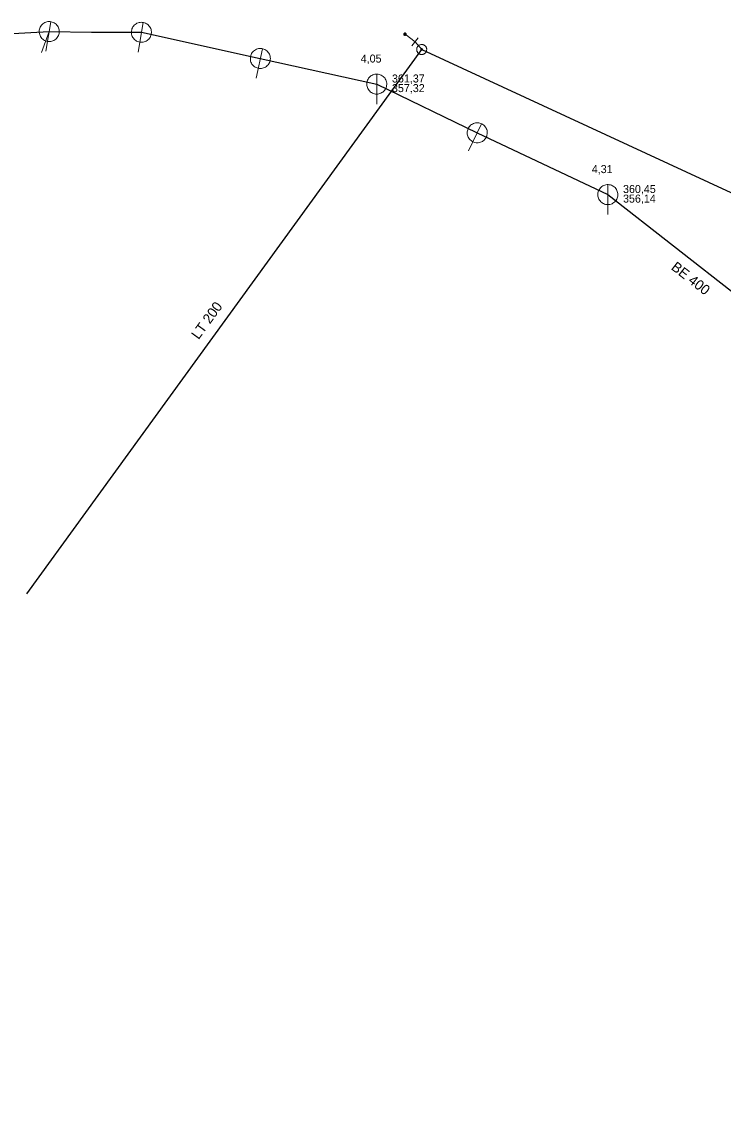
# Model space of a CAD drawing. Extents: x -809028 to -807737, y -990545 to -989489.
# Drawn here: x -808690.5 to -808620.3, y -990338.7 to -990230.9 of the extents above; entities that cross this region are included whole.
import ezdxf

# ---------------------------------------------------------------- set-up
doc = ezdxf.new("R2010")
doc.units = 0
doc.header["$LTSCALE"] = 0.32
for name, color, linetype, lineweight in [('1', 7, 'Continuous', 13), ('11', 7, 'Continuous', 13), ('14', 7, 'Continuous', 25), ('17', 7, 'Continuous', 25), ('22', 7, 'Continuous', 13), ('34', 7, 'Continuous', 13), ('47', 7, 'Continuous', 13), ('9', 7, 'Continuous', 13)]:
    doc.layers.add(name, color=color, linetype=linetype, lineweight=lineweight)

msp = doc.modelspace()

# ---------------------------------------------------------------- linework, layer by layer
at = {"layer": '11'}
msp.add_line((-808688.491, -990234.046), (-808687.713, -990231.935), dxfattribs=at)
at = {"layer": '14'}
for points in [[(-808700.469, -990231.93), (-808699.888, -990231.932), (-808691.993, -990232.148), (-808687.713, -990231.935)], [(-808687.713, -990231.935), (-808683.486, -990232.012), (-808678.5, -990232.01), (-808666.613, -990234.627), (-808654.978, -990237.189), (-808644.934, -990242.056), (-808631.884, -990248.238)], [(-808631.884, -990248.238), (-808612.197, -990263.632), (-808598.684, -990273.732), (-808591.748, -990278.612)]]:
    msp.add_lwpolyline(points, dxfattribs=at)
at = {"layer": '14', "lineweight": 13}
msp.add_lwpolyline([(-808650.485, -990233.727), (-808651.153, -990232.957), (-808652.151, -990232.197)], dxfattribs=at)
at = {"layer": '17'}
for points in [[(-808689.962, -990288.163), (-808684.065, -990280.021), (-808650.485, -990233.727)], [(-808650.485, -990233.727), (-808578.848, -990266.883), (-808559.725, -990280.603), (-808555.451, -990283.938), (-808518.015, -990311.482), (-808483.239, -990338.707)]]:
    msp.add_lwpolyline(points, dxfattribs=at)
at = {"layer": '22'}
for p, q in [((-808688.039, -990233.908), (-808687.549, -990230.948)), ((-808678.826, -990233.983), (-808678.336, -990231.023)), ((-808667.043, -990236.58), (-808666.398, -990233.65)), ((-808654.978, -990239.189), (-808654.977, -990236.189)), ((-808645.793, -990243.862), (-808644.504, -990241.153)), ((-808631.884, -990250.238), (-808631.883, -990247.238))]:
    msp.add_line(p, q, dxfattribs=at)
for points in [[(-808686.726, -990232.098), (-808686.714, -990231.99), (-808686.714, -990231.88), (-808686.727, -990231.771), (-808686.749, -990231.665), (-808686.785, -990231.561), (-808686.831, -990231.462), (-808686.889, -990231.368), (-808686.956, -990231.282), (-808687.032, -990231.202), (-808687.115, -990231.133), (-808687.207, -990231.072), (-808687.305, -990231.022), (-808687.407, -990230.983), (-808687.513, -990230.955), (-808687.622, -990230.939), (-808687.73, -990230.936), (-808687.84, -990230.943), (-808687.948, -990230.962), (-808688.052, -990230.995), (-808688.153, -990231.037), (-808688.249, -990231.091), (-808688.337, -990231.154), (-808688.42, -990231.228), (-808688.493, -990231.309), (-808688.556, -990231.398), (-808688.609, -990231.493), (-808688.653, -990231.595), (-808688.684, -990231.699), (-808688.704, -990231.807), (-808688.712, -990231.916), (-808688.709, -990232.025), (-808688.692, -990232.134), (-808688.665, -990232.239), (-808688.626, -990232.342), (-808688.576, -990232.44), (-808688.516, -990232.531), (-808688.446, -990232.615), (-808688.367, -990232.691), (-808688.281, -990232.758), (-808688.187, -990232.815), (-808688.088, -990232.862), (-808687.985, -990232.897), (-808687.877, -990232.921), (-808687.768, -990232.933), (-808687.659, -990232.933), (-808687.551, -990232.922), (-808687.443, -990232.898), (-808687.339, -990232.863), (-808687.24, -990232.816), (-808687.147, -990232.76), (-808687.06, -990232.693), (-808686.981, -990232.617), (-808686.911, -990232.533), (-808686.851, -990232.442), (-808686.8, -990232.345), (-808686.761, -990232.242), (-808686.733, -990232.136)], [(-808677.513, -990232.173), (-808677.501, -990232.065), (-808677.501, -990231.955), (-808677.514, -990231.846), (-808677.536, -990231.74), (-808677.572, -990231.636), (-808677.618, -990231.537), (-808677.676, -990231.443), (-808677.743, -990231.357), (-808677.819, -990231.277), (-808677.902, -990231.208), (-808677.994, -990231.147), (-808678.092, -990231.097), (-808678.194, -990231.058), (-808678.3, -990231.03), (-808678.409, -990231.014), (-808678.517, -990231.011), (-808678.627, -990231.018), (-808678.735, -990231.037), (-808678.839, -990231.07), (-808678.94, -990231.112), (-808679.036, -990231.166), (-808679.124, -990231.229), (-808679.207, -990231.303), (-808679.28, -990231.384), (-808679.343, -990231.473), (-808679.396, -990231.568), (-808679.44, -990231.67), (-808679.471, -990231.774), (-808679.491, -990231.882), (-808679.499, -990231.991), (-808679.496, -990232.1), (-808679.479, -990232.209), (-808679.452, -990232.314), (-808679.413, -990232.417), (-808679.363, -990232.515), (-808679.303, -990232.606), (-808679.233, -990232.69), (-808679.154, -990232.766), (-808679.068, -990232.833), (-808678.974, -990232.89), (-808678.875, -990232.937), (-808678.772, -990232.972), (-808678.664, -990232.996), (-808678.555, -990233.008), (-808678.446, -990233.008), (-808678.338, -990232.997), (-808678.23, -990232.973), (-808678.126, -990232.938), (-808678.027, -990232.891), (-808677.934, -990232.835), (-808677.847, -990232.768), (-808677.768, -990232.692), (-808677.698, -990232.608), (-808677.638, -990232.517), (-808677.587, -990232.42), (-808677.548, -990232.317), (-808677.52, -990232.211)], [(-808665.636, -990234.842), (-808665.618, -990234.734), (-808665.613, -990234.625), (-808665.619, -990234.515), (-808665.637, -990234.408), (-808665.667, -990234.302), (-808665.708, -990234.201), (-808665.76, -990234.104), (-808665.822, -990234.015), (-808665.894, -990233.931), (-808665.974, -990233.857), (-808666.062, -990233.792), (-808666.158, -990233.737), (-808666.257, -990233.693), (-808666.362, -990233.659), (-808666.47, -990233.638), (-808666.578, -990233.628), (-808666.688, -990233.629), (-808666.796, -990233.643), (-808666.903, -990233.67), (-808667.005, -990233.707), (-808667.104, -990233.756), (-808667.196, -990233.815), (-808667.281, -990233.884), (-808667.359, -990233.961), (-808667.427, -990234.046), (-808667.485, -990234.139), (-808667.533, -990234.238), (-808667.57, -990234.34), (-808667.596, -990234.447), (-808667.61, -990234.556), (-808667.612, -990234.665), (-808667.601, -990234.774), (-808667.58, -990234.881), (-808667.547, -990234.986), (-808667.501, -990235.086), (-808667.446, -990235.18), (-808667.38, -990235.268), (-808667.306, -990235.348), (-808667.223, -990235.419), (-808667.132, -990235.481), (-808667.036, -990235.533), (-808666.935, -990235.574), (-808666.829, -990235.603), (-808666.721, -990235.621), (-808666.612, -990235.627), (-808666.503, -990235.621), (-808666.394, -990235.603), (-808666.288, -990235.573), (-808666.187, -990235.532), (-808666.091, -990235.48), (-808666, -990235.418), (-808665.918, -990235.346), (-808665.843, -990235.266), (-808665.779, -990235.178), (-808665.723, -990235.084), (-808665.678, -990234.983), (-808665.645, -990234.879)], [(-808653.978, -990237.189), (-808653.983, -990237.08), (-808654.001, -990236.972), (-808654.031, -990236.866), (-808654.071, -990236.765), (-808654.123, -990236.668), (-808654.185, -990236.578), (-808654.257, -990236.495), (-808654.337, -990236.421), (-808654.425, -990236.355), (-808654.519, -990236.3), (-808654.619, -990236.255), (-808654.724, -990236.222), (-808654.831, -990236.2), (-808654.94, -990236.19), (-808655.05, -990236.192), (-808655.158, -990236.206), (-808655.265, -990236.231), (-808655.368, -990236.268), (-808655.466, -990236.317), (-808655.558, -990236.375), (-808655.644, -990236.444), (-808655.721, -990236.521), (-808655.79, -990236.607), (-808655.849, -990236.699), (-808655.897, -990236.797), (-808655.934, -990236.9), (-808655.96, -990237.007), (-808655.974, -990237.115), (-808655.977, -990237.225), (-808655.967, -990237.334), (-808655.946, -990237.441), (-808655.912, -990237.545), (-808655.868, -990237.645), (-808655.813, -990237.74), (-808655.747, -990237.828), (-808655.673, -990237.908), (-808655.59, -990237.98), (-808655.5, -990238.042), (-808655.404, -990238.094), (-808655.302, -990238.135), (-808655.197, -990238.165), (-808655.089, -990238.183), (-808654.979, -990238.189), (-808654.87, -990238.183), (-808654.762, -990238.165), (-808654.657, -990238.136), (-808654.555, -990238.095), (-808654.458, -990238.043), (-808654.368, -990237.981), (-808654.285, -990237.91), (-808654.21, -990237.83), (-808654.145, -990237.742), (-808654.089, -990237.648), (-808654.045, -990237.548), (-808654.011, -990237.444), (-808653.989, -990237.336), (-808653.979, -990237.227)], [(-808644.031, -990242.486), (-808643.989, -990242.385), (-808643.959, -990242.28), (-808643.941, -990242.171), (-808643.933, -990242.063), (-808643.939, -990241.953), (-808643.956, -990241.845), (-808643.985, -990241.739), (-808644.026, -990241.638), (-808644.077, -990241.54), (-808644.138, -990241.45), (-808644.209, -990241.367), (-808644.29, -990241.292), (-808644.377, -990241.226), (-808644.471, -990241.17), (-808644.571, -990241.124), (-808644.675, -990241.091), (-808644.782, -990241.067), (-808644.891, -990241.056), (-808645, -990241.058), (-808645.108, -990241.071), (-808645.216, -990241.097), (-808645.318, -990241.133), (-808645.418, -990241.181), (-808645.51, -990241.239), (-808645.596, -990241.307), (-808645.674, -990241.384), (-808645.743, -990241.469), (-808645.802, -990241.561), (-808645.851, -990241.659), (-808645.889, -990241.762), (-808645.916, -990241.867), (-808645.93, -990241.976), (-808645.933, -990242.085), (-808645.924, -990242.195), (-808645.903, -990242.302), (-808645.87, -990242.406), (-808645.826, -990242.507), (-808645.772, -990242.602), (-808645.707, -990242.69), (-808645.633, -990242.771), (-808645.551, -990242.843), (-808645.461, -990242.906), (-808645.364, -990242.958), (-808645.263, -990243), (-808645.158, -990243.03), (-808645.051, -990243.049), (-808644.941, -990243.056), (-808644.831, -990243.051), (-808644.723, -990243.033), (-808644.618, -990243.005), (-808644.516, -990242.965), (-808644.419, -990242.913), (-808644.328, -990242.853), (-808644.246, -990242.781), (-808644.17, -990242.702), (-808644.104, -990242.614), (-808644.048, -990242.52)], [(-808630.884, -990248.238), (-808630.889, -990248.129), (-808630.907, -990248.021), (-808630.937, -990247.915), (-808630.977, -990247.814), (-808631.029, -990247.717), (-808631.091, -990247.627), (-808631.163, -990247.544), (-808631.243, -990247.47), (-808631.331, -990247.404), (-808631.425, -990247.349), (-808631.525, -990247.304), (-808631.63, -990247.271), (-808631.737, -990247.249), (-808631.846, -990247.239), (-808631.956, -990247.241), (-808632.064, -990247.255), (-808632.171, -990247.28), (-808632.274, -990247.317), (-808632.372, -990247.366), (-808632.464, -990247.424), (-808632.55, -990247.493), (-808632.627, -990247.57), (-808632.696, -990247.656), (-808632.755, -990247.748), (-808632.803, -990247.846), (-808632.84, -990247.949), (-808632.866, -990248.056), (-808632.88, -990248.164), (-808632.883, -990248.274), (-808632.873, -990248.383), (-808632.852, -990248.49), (-808632.818, -990248.594), (-808632.774, -990248.694), (-808632.719, -990248.789), (-808632.653, -990248.877), (-808632.579, -990248.957), (-808632.496, -990249.029), (-808632.406, -990249.091), (-808632.31, -990249.143), (-808632.208, -990249.184), (-808632.103, -990249.214), (-808631.995, -990249.232), (-808631.885, -990249.238), (-808631.776, -990249.232), (-808631.668, -990249.214), (-808631.563, -990249.185), (-808631.461, -990249.144), (-808631.364, -990249.092), (-808631.274, -990249.03), (-808631.191, -990248.959), (-808631.116, -990248.879), (-808631.051, -990248.791), (-808630.995, -990248.697), (-808630.951, -990248.597), (-808630.917, -990248.493), (-808630.895, -990248.385), (-808630.885, -990248.276)]]:
    msp.add_lwpolyline(points, close=True, dxfattribs=at)
at = {"layer": '34'}
msp.add_line((-808650.85, -990232.558), (-808651.456, -990233.354), dxfattribs=at)
at = {"layer": '47'}
for points in [[(-808650.028, -990233.931), (-808650.01, -990233.883), (-808649.996, -990233.832), (-808649.988, -990233.781), (-808649.984, -990233.729), (-808649.987, -990233.676), (-808649.996, -990233.624), (-808650.009, -990233.574), (-808650.028, -990233.525), (-808650.051, -990233.478), (-808650.079, -990233.434), (-808650.112, -990233.393), (-808650.149, -990233.356), (-808650.189, -990233.323), (-808650.233, -990233.294), (-808650.28, -990233.27), (-808650.328, -990233.252), (-808650.379, -990233.238), (-808650.431, -990233.23), (-808650.482, -990233.226), (-808650.535, -990233.229), (-808650.587, -990233.238), (-808650.638, -990233.251), (-808650.687, -990233.269), (-808650.733, -990233.292), (-808650.777, -990233.321), (-808650.818, -990233.354), (-808650.856, -990233.391), (-808650.888, -990233.431), (-808650.917, -990233.475), (-808650.941, -990233.522), (-808650.959, -990233.57), (-808650.973, -990233.621), (-808650.982, -990233.673), (-808650.985, -990233.724), (-808650.982, -990233.777), (-808650.974, -990233.829), (-808650.961, -990233.88), (-808650.943, -990233.929), (-808650.919, -990233.975), (-808650.89, -990234.019), (-808650.857, -990234.06), (-808650.821, -990234.097), (-808650.78, -990234.13), (-808650.736, -990234.159), (-808650.689, -990234.183), (-808650.641, -990234.201), (-808650.59, -990234.215), (-808650.539, -990234.224), (-808650.487, -990234.227), (-808650.434, -990234.224), (-808650.382, -990234.216), (-808650.332, -990234.203), (-808650.283, -990234.184), (-808650.236, -990234.16), (-808650.192, -990234.132), (-808650.151, -990234.099), (-808650.115, -990234.063), (-808650.081, -990234.022), (-808650.052, -990233.978)], [(-808650.41, -990233.76), (-808650.406, -990233.752), (-808650.405, -990233.744), (-808650.403, -990233.736), (-808650.403, -990233.727), (-808650.403, -990233.718), (-808650.405, -990233.71), (-808650.406, -990233.701), (-808650.409, -990233.693), (-808650.414, -990233.686), (-808650.418, -990233.679), (-808650.424, -990233.672), (-808650.43, -990233.666), (-808650.436, -990233.66), (-808650.443, -990233.655), (-808650.451, -990233.652), (-808650.459, -990233.648), (-808650.467, -990233.647), (-808650.475, -990233.645), (-808650.484, -990233.645), (-808650.493, -990233.645), (-808650.501, -990233.647), (-808650.51, -990233.648), (-808650.518, -990233.651), (-808650.526, -990233.655), (-808650.532, -990233.66), (-808650.539, -990233.666), (-808650.545, -990233.672), (-808650.551, -990233.678), (-808650.556, -990233.685), (-808650.559, -990233.693), (-808650.563, -990233.701), (-808650.564, -990233.709), (-808650.566, -990233.717), (-808650.566, -990233.726), (-808650.566, -990233.735), (-808650.565, -990233.743), (-808650.563, -990233.752), (-808650.56, -990233.76), (-808650.556, -990233.768), (-808650.551, -990233.774), (-808650.545, -990233.781), (-808650.539, -990233.787), (-808650.533, -990233.793), (-808650.526, -990233.798), (-808650.518, -990233.801), (-808650.51, -990233.805), (-808650.502, -990233.806), (-808650.494, -990233.808), (-808650.485, -990233.808), (-808650.476, -990233.808), (-808650.468, -990233.807), (-808650.459, -990233.805), (-808650.451, -990233.802), (-808650.444, -990233.797), (-808650.437, -990233.793), (-808650.43, -990233.787), (-808650.424, -990233.781), (-808650.418, -990233.775), (-808650.413, -990233.768)]]:
    msp.add_lwpolyline(points, close=True, dxfattribs=at)
at = {"layer": '9'}
for points in [[(-808652.277, -990232.197), (-808652.277, -990232.21), (-808652.274, -990232.223), (-808652.272, -990232.236), (-808652.267, -990232.248), (-808652.261, -990232.26), (-808652.254, -990232.271), (-808652.245, -990232.281), (-808652.235, -990232.291), (-808652.225, -990232.299), (-808652.215, -990232.306), (-808652.203, -990232.312), (-808652.191, -990232.317), (-808652.178, -990232.32), (-808652.164, -990232.322), (-808652.152, -990232.324), (-808652.139, -990232.323), (-808652.125, -990232.321), (-808652.113, -990232.318), (-808652.1, -990232.313), (-808652.088, -990232.307), (-808652.078, -990232.3), (-808652.068, -990232.292), (-808652.058, -990232.282), (-808652.049, -990232.272), (-808652.043, -990232.261), (-808652.037, -990232.249), (-808652.032, -990232.237), (-808652.029, -990232.224), (-808652.027, -990232.211), (-808652.024, -990232.198), (-808652.026, -990232.185), (-808652.027, -990232.172), (-808652.031, -990232.159), (-808652.036, -990232.147), (-808652.041, -990232.135), (-808652.049, -990232.124), (-808652.056, -990232.114), (-808652.066, -990232.104), (-808652.076, -990232.096), (-808652.088, -990232.089), (-808652.1, -990232.083), (-808652.112, -990232.078), (-808652.125, -990232.075), (-808652.137, -990232.073), (-808652.151, -990232.072), (-808652.164, -990232.072), (-808652.176, -990232.074), (-808652.19, -990232.077), (-808652.201, -990232.082), (-808652.213, -990232.088), (-808652.225, -990232.095), (-808652.235, -990232.103), (-808652.245, -990232.113), (-808652.252, -990232.123), (-808652.26, -990232.134), (-808652.266, -990232.146), (-808652.271, -990232.158), (-808652.274, -990232.171), (-808652.276, -990232.184)], [(-808652.257, -990232.197), (-808652.257, -990232.208), (-808652.255, -990232.219), (-808652.252, -990232.23), (-808652.249, -990232.24), (-808652.244, -990232.25), (-808652.238, -990232.259), (-808652.23, -990232.268), (-808652.223, -990232.276), (-808652.213, -990232.283), (-808652.205, -990232.289), (-808652.195, -990232.294), (-808652.184, -990232.298), (-808652.174, -990232.301), (-808652.163, -990232.304), (-808652.152, -990232.304), (-808652.141, -990232.304), (-808652.13, -990232.302), (-808652.119, -990232.299), (-808652.108, -990232.295), (-808652.098, -990232.29), (-808652.09, -990232.284), (-808652.081, -990232.277), (-808652.073, -990232.269), (-808652.066, -990232.26), (-808652.059, -990232.251), (-808652.054, -990232.241), (-808652.051, -990232.231), (-808652.048, -990232.22), (-808652.046, -990232.209), (-808652.044, -990232.198), (-808652.044, -990232.187), (-808652.046, -990232.176), (-808652.049, -990232.165), (-808652.054, -990232.155), (-808652.059, -990232.145), (-808652.065, -990232.136), (-808652.071, -990232.127), (-808652.08, -990232.119), (-808652.088, -990232.112), (-808652.098, -990232.106), (-808652.108, -990232.101), (-808652.117, -990232.097), (-808652.129, -990232.094), (-808652.139, -990232.092), (-808652.151, -990232.092), (-808652.162, -990232.091), (-808652.173, -990232.093), (-808652.184, -990232.096), (-808652.193, -990232.1), (-808652.203, -990232.105), (-808652.213, -990232.111), (-808652.222, -990232.118), (-808652.23, -990232.126), (-808652.237, -990232.135), (-808652.242, -990232.144), (-808652.247, -990232.154), (-808652.252, -990232.164), (-808652.255, -990232.175), (-808652.257, -990232.186)], [(-808652.238, -990232.197), (-808652.238, -990232.206), (-808652.237, -990232.215), (-808652.233, -990232.224), (-808652.23, -990232.232), (-808652.227, -990232.24), (-808652.222, -990232.248), (-808652.215, -990232.255), (-808652.21, -990232.261), (-808652.203, -990232.267), (-808652.195, -990232.272), (-808652.186, -990232.276), (-808652.179, -990232.279), (-808652.169, -990232.282), (-808652.161, -990232.283), (-808652.152, -990232.285), (-808652.142, -990232.284), (-808652.134, -990232.283), (-808652.125, -990232.28), (-808652.117, -990232.277), (-808652.108, -990232.273), (-808652.1, -990232.268), (-808652.093, -990232.262), (-808652.088, -990232.256), (-808652.081, -990232.249), (-808652.076, -990232.241), (-808652.073, -990232.233), (-808652.07, -990232.225), (-808652.066, -990232.216), (-808652.066, -990232.207), (-808652.063, -990232.198), (-808652.065, -990232.189), (-808652.066, -990232.18), (-808652.068, -990232.171), (-808652.071, -990232.163), (-808652.076, -990232.155), (-808652.081, -990232.147), (-808652.087, -990232.14), (-808652.093, -990232.134), (-808652.1, -990232.128), (-808652.108, -990232.123), (-808652.115, -990232.119), (-808652.124, -990232.116), (-808652.132, -990232.113), (-808652.142, -990232.112), (-808652.151, -990232.111), (-808652.159, -990232.111), (-808652.169, -990232.112), (-808652.178, -990232.115), (-808652.186, -990232.118), (-808652.193, -990232.122), (-808652.201, -990232.127), (-808652.208, -990232.133), (-808652.215, -990232.139), (-808652.22, -990232.146), (-808652.225, -990232.154), (-808652.23, -990232.162), (-808652.233, -990232.17), (-808652.235, -990232.179), (-808652.237, -990232.188)], [(-808652.218, -990232.197), (-808652.218, -990232.204), (-808652.217, -990232.211), (-808652.215, -990232.218), (-808652.213, -990232.224), (-808652.21, -990232.23), (-808652.206, -990232.236), (-808652.201, -990232.242), (-808652.196, -990232.247), (-808652.191, -990232.251), (-808652.184, -990232.255), (-808652.179, -990232.258), (-808652.173, -990232.261), (-808652.166, -990232.262), (-808652.159, -990232.265), (-808652.152, -990232.265), (-808652.144, -990232.265), (-808652.137, -990232.263), (-808652.13, -990232.262), (-808652.125, -990232.259), (-808652.117, -990232.256), (-808652.113, -990232.252), (-808652.107, -990232.248), (-808652.102, -990232.243), (-808652.098, -990232.237), (-808652.093, -990232.231), (-808652.09, -990232.225), (-808652.088, -990232.219), (-808652.086, -990232.212), (-808652.085, -990232.205), (-808652.083, -990232.198), (-808652.083, -990232.191), (-808652.085, -990232.184), (-808652.087, -990232.177), (-808652.09, -990232.171), (-808652.093, -990232.164), (-808652.097, -990232.159), (-808652.1, -990232.153), (-808652.105, -990232.148), (-808652.112, -990232.144), (-808652.117, -990232.14), (-808652.124, -990232.137), (-808652.13, -990232.134), (-808652.137, -990232.132), (-808652.144, -990232.131), (-808652.151, -990232.131), (-808652.157, -990232.131), (-808652.164, -990232.131), (-808652.171, -990232.133), (-808652.178, -990232.136), (-808652.184, -990232.139), (-808652.19, -990232.143), (-808652.196, -990232.147), (-808652.201, -990232.152), (-808652.205, -990232.158), (-808652.208, -990232.163), (-808652.212, -990232.17), (-808652.215, -990232.176), (-808652.215, -990232.183), (-808652.218, -990232.19)], [(-808652.198, -990232.197), (-808652.198, -990232.202), (-808652.198, -990232.207), (-808652.196, -990232.212), (-808652.195, -990232.216), (-808652.193, -990232.221), (-808652.19, -990232.225), (-808652.186, -990232.228), (-808652.183, -990232.232), (-808652.179, -990232.235), (-808652.176, -990232.238), (-808652.171, -990232.24), (-808652.166, -990232.242), (-808652.162, -990232.243), (-808652.157, -990232.245), (-808652.152, -990232.245), (-808652.147, -990232.245), (-808652.142, -990232.244), (-808652.137, -990232.243), (-808652.132, -990232.241), (-808652.127, -990232.239), (-808652.124, -990232.236), (-808652.12, -990232.233), (-808652.117, -990232.229), (-808652.114, -990232.226), (-808652.11, -990232.222), (-808652.108, -990232.217), (-808652.107, -990232.213), (-808652.105, -990232.208), (-808652.105, -990232.203), (-808652.103, -990232.198), (-808652.103, -990232.193), (-808652.105, -990232.188), (-808652.105, -990232.183), (-808652.108, -990232.179), (-808652.11, -990232.174), (-808652.113, -990232.17), (-808652.115, -990232.166), (-808652.119, -990232.163), (-808652.122, -990232.16), (-808652.127, -990232.157), (-808652.132, -990232.155), (-808652.136, -990232.153), (-808652.141, -990232.152), (-808652.146, -990232.151), (-808652.151, -990232.151), (-808652.156, -990232.151), (-808652.161, -990232.152), (-808652.166, -990232.152), (-808652.169, -990232.154), (-808652.174, -990232.156), (-808652.179, -990232.159), (-808652.181, -990232.162), (-808652.186, -990232.165), (-808652.188, -990232.169), (-808652.191, -990232.173), (-808652.193, -990232.178), (-808652.196, -990232.182), (-808652.196, -990232.187), (-808652.198, -990232.192)], [(-808652.178, -990232.197), (-808652.178, -990232.2), (-808652.179, -990232.203), (-808652.178, -990232.205), (-808652.176, -990232.208), (-808652.176, -990232.211), (-808652.174, -990232.213), (-808652.171, -990232.215), (-808652.169, -990232.217), (-808652.168, -990232.219), (-808652.166, -990232.221), (-808652.163, -990232.223), (-808652.159, -990232.224), (-808652.157, -990232.224), (-808652.154, -990232.225), (-808652.152, -990232.225), (-808652.149, -990232.225), (-808652.146, -990232.225), (-808652.142, -990232.224), (-808652.141, -990232.223), (-808652.137, -990232.222), (-808652.136, -990232.22), (-808652.132, -990232.218), (-808652.13, -990232.216), (-808652.13, -990232.214), (-808652.127, -990232.212), (-808652.127, -990232.209), (-808652.125, -990232.206), (-808652.125, -990232.204), (-808652.124, -990232.201), (-808652.122, -990232.198), (-808652.124, -990232.195), (-808652.124, -990232.192), (-808652.125, -990232.189), (-808652.125, -990232.187), (-808652.127, -990232.184), (-808652.129, -990232.182), (-808652.13, -990232.179), (-808652.132, -990232.177), (-808652.135, -990232.176), (-808652.137, -990232.174), (-808652.139, -990232.173), (-808652.142, -990232.172), (-808652.144, -990232.171), (-808652.147, -990232.171), (-808652.151, -990232.17), (-808652.154, -990232.171), (-808652.157, -990232.17), (-808652.159, -990232.172), (-808652.162, -990232.172), (-808652.164, -990232.173), (-808652.166, -990232.175), (-808652.169, -990232.176), (-808652.171, -990232.178), (-808652.173, -990232.181), (-808652.174, -990232.183), (-808652.176, -990232.186), (-808652.176, -990232.188), (-808652.178, -990232.191), (-808652.178, -990232.194)], [(-808652.159, -990232.197), (-808652.159, -990232.199), (-808652.159, -990232.199), (-808652.157, -990232.199), (-808652.157, -990232.201), (-808652.159, -990232.202), (-808652.157, -990232.202), (-808652.157, -990232.202), (-808652.157, -990232.204), (-808652.157, -990232.204), (-808652.156, -990232.205), (-808652.154, -990232.205), (-808652.154, -990232.205), (-808652.154, -990232.206), (-808652.152, -990232.206), (-808652.152, -990232.206), (-808652.151, -990232.206), (-808652.149, -990232.206), (-808652.149, -990232.205), (-808652.149, -990232.205), (-808652.147, -990232.205), (-808652.147, -990232.204), (-808652.147, -990232.204), (-808652.146, -990232.203), (-808652.146, -990232.203), (-808652.144, -990232.202), (-808652.144, -990232.201), (-808652.142, -990232.2), (-808652.142, -990232.2), (-808652.142, -990232.199), (-808652.142, -990232.198), (-808652.142, -990232.197), (-808652.142, -990232.196), (-808652.142, -990232.196), (-808652.144, -990232.195), (-808652.144, -990232.194), (-808652.144, -990232.193), (-808652.144, -990232.193), (-808652.146, -990232.192), (-808652.146, -990232.192), (-808652.147, -990232.191), (-808652.147, -990232.191), (-808652.149, -990232.19), (-808652.149, -990232.19), (-808652.149, -990232.19), (-808652.151, -990232.19), (-808652.152, -990232.19), (-808652.152, -990232.19), (-808652.152, -990232.19), (-808652.154, -990232.191), (-808652.154, -990232.19), (-808652.156, -990232.192), (-808652.156, -990232.192), (-808652.157, -990232.192), (-808652.157, -990232.192), (-808652.157, -990232.194), (-808652.157, -990232.195), (-808652.157, -990232.196), (-808652.159, -990232.196), (-808652.159, -990232.197)]]:
    msp.add_lwpolyline(points, close=True, dxfattribs=at)

# ---------------------------------------------------------------- texts
at = {"layer": '1'}
for s, p in [('4,05', (-808656.578, -990235.036)), ('4,31', (-808633.484, -990246.086))]:
    msp.add_text(s, height=0.8, dxfattribs=at).set_placement(p)
for s, rotation, p in [('BE 400', 322, (-808625.626, -990255.65)), ('LT 200', 54, (-808672.787, -990262.791))]:
    msp.add_text(s, height=1, rotation=rotation, dxfattribs=at).set_placement(p)
at = {"layer": '14'}
for s, p in [('361,37', (-808653.456, -990237.029)), ('357,32', (-808653.456, -990237.989)), ('360,45', (-808630.362, -990248.078)), ('356,14', (-808630.362, -990249.038))]:
    msp.add_text(s, height=0.8, dxfattribs=at).set_placement(p)

doc.saveas('drawing.dxf')
